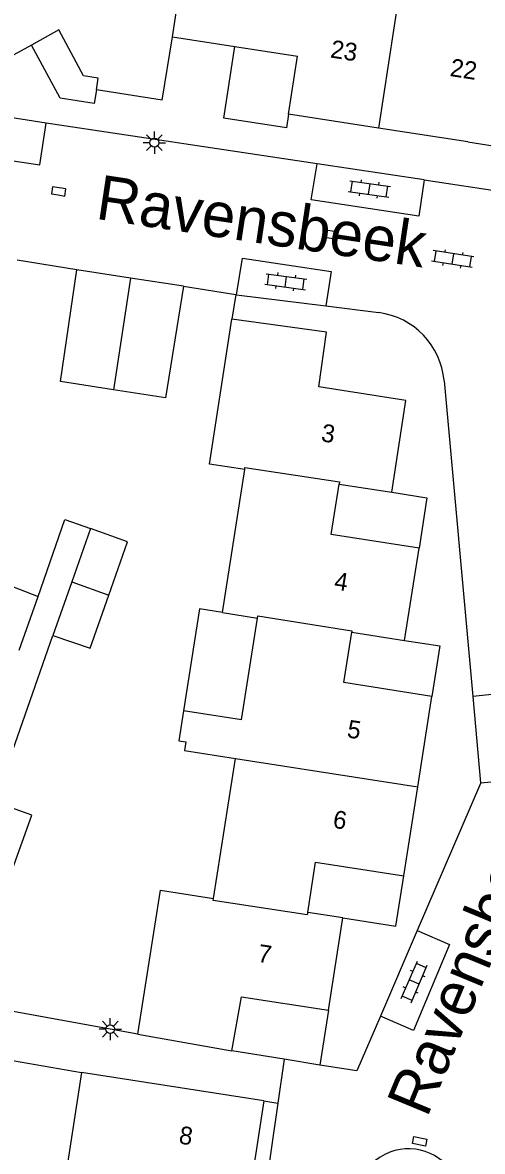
# Model space of a CAD drawing. Extents: x 131000 to 133013, y 393000 to 396501.
# Drawn here: x 131213.6 to 131239.3, y 395114.2 to 395177.5 of the extents above; entities that cross this region are included whole.
import ezdxf

# ---------------------------------------------------------------- set-up
doc = ezdxf.new("R2010")
doc.units = 0
for name, color, linetype in [('gg-afsc-erfafscheiding', 7, 'Continuous'), ('gg-afsc-muur', 7, 'Continuous'), ('gg-anno-huisnummerreeks BGT', 7, 'Continuous'), ('gg-anno-openbare ruimte label', 7, 'Continuous'), ('gg-bbg-bijgebouw', 7, 'Continuous'), ('gg-bbg-gedigitaliseerde bebouwing', 7, 'Continuous'), ('gg-bbg-gedigitaliseerde bijgebouw', 7, 'Continuous'), ('gg-bbg-hoofdgebouw', 7, 'Continuous'), ('gg-bbg-luifel en loopbrug', 7, 'Continuous'), ('gg-bbg-tussenscheiding', 7, 'Continuous'), ('gg-knt-verharding', 7, 'Continuous'), ('gg-knt-verharding nz', 7, 'Continuous'), ('gt-grn-vlakafsluiter', 7, 'Continuous'), ('gt-symb-klinker verharding', 7, 'Continuous'), ('gt-symb-kolk', 7, 'Continuous'), ('gt-symb-kolk center center', 7, 'Continuous'), ('gt-symb-lichtmast', 7, 'Continuous')]:
    doc.layers.add(name, color=color, linetype=linetype)

# ---------------------------------------------------------------- blocks, each defined once
blk = doc.blocks.new('gt0-KL1')
at = {"layer": 'gt-symb-klinker verharding'}
for p, q in [((-1.15, 0.3), (1.15, 0.3)), ((-1, -0.3), (-1, 0.3)), ((-0.5, 0.3), (-0.5, 0.45)), ((0, -0.3), (0, 0.3)), ((0.5, 0.3), (0.5, 0.45)), ((1, -0.3), (1, 0.3)), ((-1.15, -0.3), (1.15, -0.3)), ((-0.5, -0.45), (-0.5, -0.3)), ((0.5, -0.45), (0.5, -0.3))]:
    blk.add_line(p, q, dxfattribs=at)
blk = doc.blocks.new('gt0-KOLK')
at = {"layer": 'gt-symb-kolk'}
blk.add_lwpolyline([(0, 0), (0.375, 0), (0.375, 0.4), (-0.375, 0.4), (-0.375, 0), (0, 0)], dxfattribs=at)
blk = doc.blocks.new('gt0-LMAST')
at = {"layer": 'gt-symb-lichtmast'}
for p, q in [((-0.182, 0.173), (-0.447, 0.438)), ((-0.005, 0.246), (-0.005, 0.621)), ((0.172, 0.173), (0.437, 0.438)), ((-0.255, -0.004), (-0.63, -0.004)), ((-0.182, -0.181), (-0.447, -0.446)), ((-0.005, -0.254), (-0.005, -0.629)), ((0.437, -0.446), (0.172, -0.181)), ((0.245, -0.004), (0.62, -0.004))]:
    blk.add_line(p, q, dxfattribs=at)
blk.add_circle((-0.005, -0.004), 0.25, dxfattribs=at)
blk = doc.blocks.new('gt0-KOLKCC')
at = {"layer": 'gt-symb-kolk center center'}
blk.add_lwpolyline([(-0.375, 0.2), (0.375, 0.2), (0.375, -0.2), (-0.375, -0.2)], close=True, dxfattribs=at)

msp = doc.modelspace()

# ---------------------------------------------------------------- linework, layer by layer
at = {"layer": 'gg-afsc-erfafscheiding'}
msp.add_line((131211.99, 395133.78), (131215.26, 395143.13), dxfattribs=at)
for points in [[(131214.43, 395145.31), (131215.926, 395149.628), (131217.36, 395149.12)], [(131202.98, 395114.165), (131206.617, 395119.245), (131212.119, 395119.415), (131216.87, 395118.596)]]:
    msp.add_lwpolyline(points, dxfattribs=at)
at = {"layer": 'gg-afsc-muur'}
for p, q in [((131216.609, 395163.644), (131213.26, 395164.186)), ((131222.575, 395162.721), (131225.52, 395162.251)), ((131225.52, 395162.251), (131225.3, 395160.872))]:
    msp.add_line(p, q, dxfattribs=at)
at = {"layer": 'gg-bbg-bijgebouw'}
for p, q in [((131219.611, 395163.18), (131216.609, 395163.644)), ((131222.575, 395162.721), (131219.611, 395163.18))]:
    msp.add_line(p, q, dxfattribs=at)
at = {"layer": 'gg-bbg-gedigitaliseerde bebouwing'}
for p, q in [((131224.76, 395144.41), (131226.02, 395152.43)), ((131224.76, 395144.41), (131226.73, 395144.1)), ((131225.833, 395138.383), (131226.73, 395144.1)), ((131225.833, 395138.383), (131222.58, 395138.894)), ((131224.26, 395128.36), (131225.492, 395136.21))]:
    msp.add_line(p, q, dxfattribs=at)
for points in [[(131226.02, 395152.43), (131224.04, 395152.74), (131225.3, 395160.872)], [(131222.58, 395138.894), (131222.317, 395137.214), (131222.712, 395137.152), (131222.634, 395136.659), (131225.492, 395136.21)], [(131220.028, 395120.753), (131221.3, 395128.82), (131224.26, 395128.36)], [(131216.87, 395118.596), (131215.306, 395108.501), (131211.692, 395109.061), (131211.352, 395106.866)]]:
    msp.add_lwpolyline(points, dxfattribs=at)
at = {"layer": 'gg-bbg-gedigitaliseerde bijgebouw'}
for p, q in [((131217.36, 395149.12), (131216.312, 395146.131)), ((131212.204, 395146.177), (131214.43, 395145.31)), ((131216.312, 395146.131), (131215.26, 395143.13)), ((131213.37, 395142.3), (131214.43, 395145.31))]:
    msp.add_line(p, q, dxfattribs=at)
for points in [[(131218.664, 395156.915), (131215.68, 395157.38), (131216.609, 395163.644)], [(131222.575, 395162.721), (131221.58, 395156.46), (131218.664, 395156.915)], [(131218.4, 395145.39), (131219.45, 395148.37), (131217.36, 395149.12)], [(131215.26, 395143.13), (131217.35, 395142.41), (131218.4, 395145.39)], [(131210.89, 395130.72), (131213, 395130.01), (131214.07, 395133.03), (131211.99, 395133.78)]]:
    msp.add_lwpolyline(points, dxfattribs=at)
at = {"layer": 'gg-bbg-hoofdgebouw'}
for p, q in [((131221.383, 395173.172), (131221.968, 395176.721)), ((131221.968, 395176.721), (131225.469, 395176.182)), ((131225.469, 395176.182), (131228.973, 395175.643)), ((131228.468, 395172.384), (131228.973, 395175.643)), ((131221.383, 395173.172), (131217.699, 395173.739)), ((131233.513, 395171.602), (131228.468, 395172.384)), ((131238.524, 395170.825), (131233.513, 395171.602)), ((131238.524, 395170.825), (131241.349, 395170.387)), ((131231.307, 395151.62), (131234.265, 395151.157)), ((131234.982, 395142.849), (131235.794, 395148.018)), ((131232.015, 395143.317), (131234.982, 395142.849)), ((131235.719, 395134.636), (131236.512, 395139.699)), ((131234.934, 395129.628), (131235.719, 395134.636)), ((131231.525, 395127.266), (131229.548, 395127.576)), ((131230.715, 395122.091), (131231.525, 395127.266)), ((131220.028, 395120.753), (131225.293, 395119.802)), ((131227.096, 395116.998), (131216.87, 395118.596)), ((131227.096, 395116.998), (131226.288, 395111.826))]:
    msp.add_line(p, q, dxfattribs=at)
for points in [[(131214.05, 395176.261), (131212.862, 395175.605), (131209.815, 395181.226)], [(131217.699, 395173.739), (131217.805, 395174.403), (131216.983, 395174.538), (131215.586, 395177.11), (131214.05, 395176.261)], [(131234.265, 395151.157), (131235.047, 395156.313), (131230.177, 395157.076), (131230.6, 395160.14), (131225.3, 395160.872)], [(131235.794, 395148.018), (131230.863, 395148.79), (131231.307, 395151.62)], [(131236.512, 395139.699), (131231.568, 395140.479), (131232.015, 395143.317)], [(131229.548, 395127.576), (131229.991, 395130.403), (131234.934, 395129.628)], [(131225.293, 395119.802), (131225.841, 395122.836), (131230.715, 395122.091)]]:
    msp.add_lwpolyline(points, dxfattribs=at)
at = {"layer": 'gg-bbg-luifel en loopbrug'}
for p, q in [((131230.715, 395122.091), (131230.234, 395119.015)), ((131228.231, 395119.334), (131225.293, 395119.802)), ((131230.234, 395119.015), (131228.231, 395119.334))]:
    msp.add_line(p, q, dxfattribs=at)
for points in [[(131217.699, 395173.739), (131217.576, 395172.972), (131215.672, 395173.276), (131214.05, 395176.261)], [(131228.468, 395172.384), (131228.349, 395171.615), (131224.844, 395172.158), (131225.469, 395176.182)], [(131234.265, 395151.157), (131236.237, 395150.848), (131235.794, 395148.018)], [(131224.76, 395144.41), (131223.476, 395144.611), (131222.58, 395138.894)], [(131234.982, 395142.849), (131236.957, 395142.54), (131236.512, 395139.699)], [(131231.525, 395127.266), (131234.492, 395126.802), (131234.934, 395129.628)]]:
    msp.add_lwpolyline(points, dxfattribs=at)
at = {"layer": 'gg-bbg-tussenscheiding'}
for p, q in [((131235.071, 395181.806), (131233.513, 395171.602)), ((131221.968, 395176.721), (131222.41, 395179.59)), ((131219.611, 395163.18), (131218.664, 395156.915)), ((131216.312, 395146.131), (131218.4, 395145.39)), ((131225.492, 395136.21), (131235.719, 395134.636))]:
    msp.add_line(p, q, dxfattribs=at)
for points in [[(131226.02, 395152.43), (131226.03, 395152.55), (131231.326, 395151.744), (131231.307, 395151.62)], [(131226.73, 395144.1), (131226.75, 395144.22), (131232.027, 395143.389), (131232.015, 395143.317)], [(131229.548, 395127.576), (131229.526, 395127.436), (131224.24, 395128.24), (131224.26, 395128.36)]]:
    msp.add_lwpolyline(points, dxfattribs=at)
at = {"layer": 'gg-knt-verharding'}
for p, q in [((131230.071, 395169.6), (131214.876, 395171.884)), ((131236.073, 395168.698), (131230.071, 395169.6)), ((131236.073, 395168.698), (131248.163, 395166.881)), ((131225.52, 395162.251), (131225.563, 395162.246)), ((131225.563, 395162.246), (131230.571, 395161.616)), ((131230.571, 395161.616), (131233.537, 395161.244)), ((131237.194, 395157.424), (131238.801, 395139.698)), ((131238.801, 395139.698), (131239.241, 395134.843)), ((131235.693, 395126.564), (131233.627, 395121.762)), ((131228.231, 395119.334), (131227.876, 395116.867)), ((131227.096, 395116.998), (131227.876, 395116.867))]:
    msp.add_line(p, q, dxfattribs=at)
for points in [[(131207.522, 395170.588), (131214.519, 395169.543), (131214.876, 395171.884)], [(131239.241, 395134.843), (131239.243, 395134.819), (131235.693, 395126.564)], [(131220.028, 395120.753), (131212.499, 395122.108), (131210.153, 395122.041)], [(131233.627, 395121.762), (131232.304, 395118.685), (131230.234, 395119.015)], [(131227.876, 395116.867), (131226.774, 395109.207), (131230.785, 395103.713), (131235.146, 395103.029), (131235.301, 395104.023), (131241.385, 395103.097), (131241.241, 395102.1), (131243.449, 395101.784), (131243.965, 395105.108)]]:
    msp.add_lwpolyline(points, dxfattribs=at)
for centre, radius, start, end in [((131232.971, 395157.042), 4.24, 5.17038, 82.3319), ((131235.204, 395111.336), 2.974, 26.5952, 206.5952)]:
    msp.add_arc(centre, radius, start, end, dxfattribs=at)
at = {"layer": 'gg-knt-verharding nz'}
for points in [[(131236.073, 395168.698), (131235.771, 395166.662), (131229.74, 395167.575), (131230.071, 395169.6)], [(131225.563, 395162.246), (131225.891, 395164.304), (131230.868, 395163.554), (131230.571, 395161.616)], [(131239.241, 395134.843), (131241.281, 395135.037), (131240.779, 395139.904), (131238.801, 395139.698)], [(131235.693, 395126.564), (131237.507, 395125.784), (131235.488, 395120.961), (131233.627, 395121.762)]]:
    msp.add_lwpolyline(points, dxfattribs=at)
at = {"layer": 'gt-grn-vlakafsluiter'}
msp.add_line((131214.876, 395171.884), (131206.952, 395173.104), dxfattribs=at)

# ---------------------------------------------------------------- block references
at = {"layer": 'gt-symb-klinker verharding'}
for p, rotation in [((131233.002, 395168.183), -7.870920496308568), ((131237.676, 395164.253), 171.3757712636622), ((131228.322, 395162.972), -7.870920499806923), ((131235.52, 395123.677), 66.74124066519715)]:
    msp.add_blockref('gt0-KL1', p, dxfattribs=dict(at, rotation=rotation))
at = {"layer": 'gt-symb-kolk'}
for p, rotation in [((131215.555, 395167.845), -8.746162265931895), ((131230.735, 395165.444), -8.746162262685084)]:
    msp.add_blockref('gt0-KOLK', p, dxfattribs=dict(at, rotation=rotation))
at = {"layer": 'gt-symb-kolk center center', "rotation": -10.714643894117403}
msp.add_blockref('gt0-KOLKCC', (131235.83, 395114.729), dxfattribs=at)
at = {"layer": 'gt-symb-lichtmast'}
for p in [(131220.957, 395170.784), (131218.478, 395121.031)]:
    msp.add_blockref('gt0-LMAST', p, dxfattribs=at)

# ---------------------------------------------------------------- texts
at = {"layer": 'gg-anno-huisnummerreeks BGT'}
for s, rotation, p in [('23', 351.2, (131230.777, 395175.568)), ('22', 351.2, (131237.484, 395174.528)), ('3', 351.4, (131230.261, 395154.026)), ('4', 351.1, (131230.99, 395145.715)), ('5', 351.1, (131231.712, 395137.41)), ('6', 351.1, (131230.917, 395132.339)), ('7', 351.1, (131226.7, 395124.815)), ('8', 351.1, (131222.282, 395114.617))]:
    msp.add_text(s, height=1, rotation=rotation, dxfattribs=at).set_placement(p)
at = {"layer": 'gg-anno-openbare ruimte label'}
for rotation, p in [(351.5, (131217.601, 395166.517)), (67.5, (131236.238, 395116.011))]:
    msp.add_text('Ravensbeek', height=2.5, rotation=rotation, dxfattribs=at).set_placement(p)

doc.saveas('drawing.dxf')
